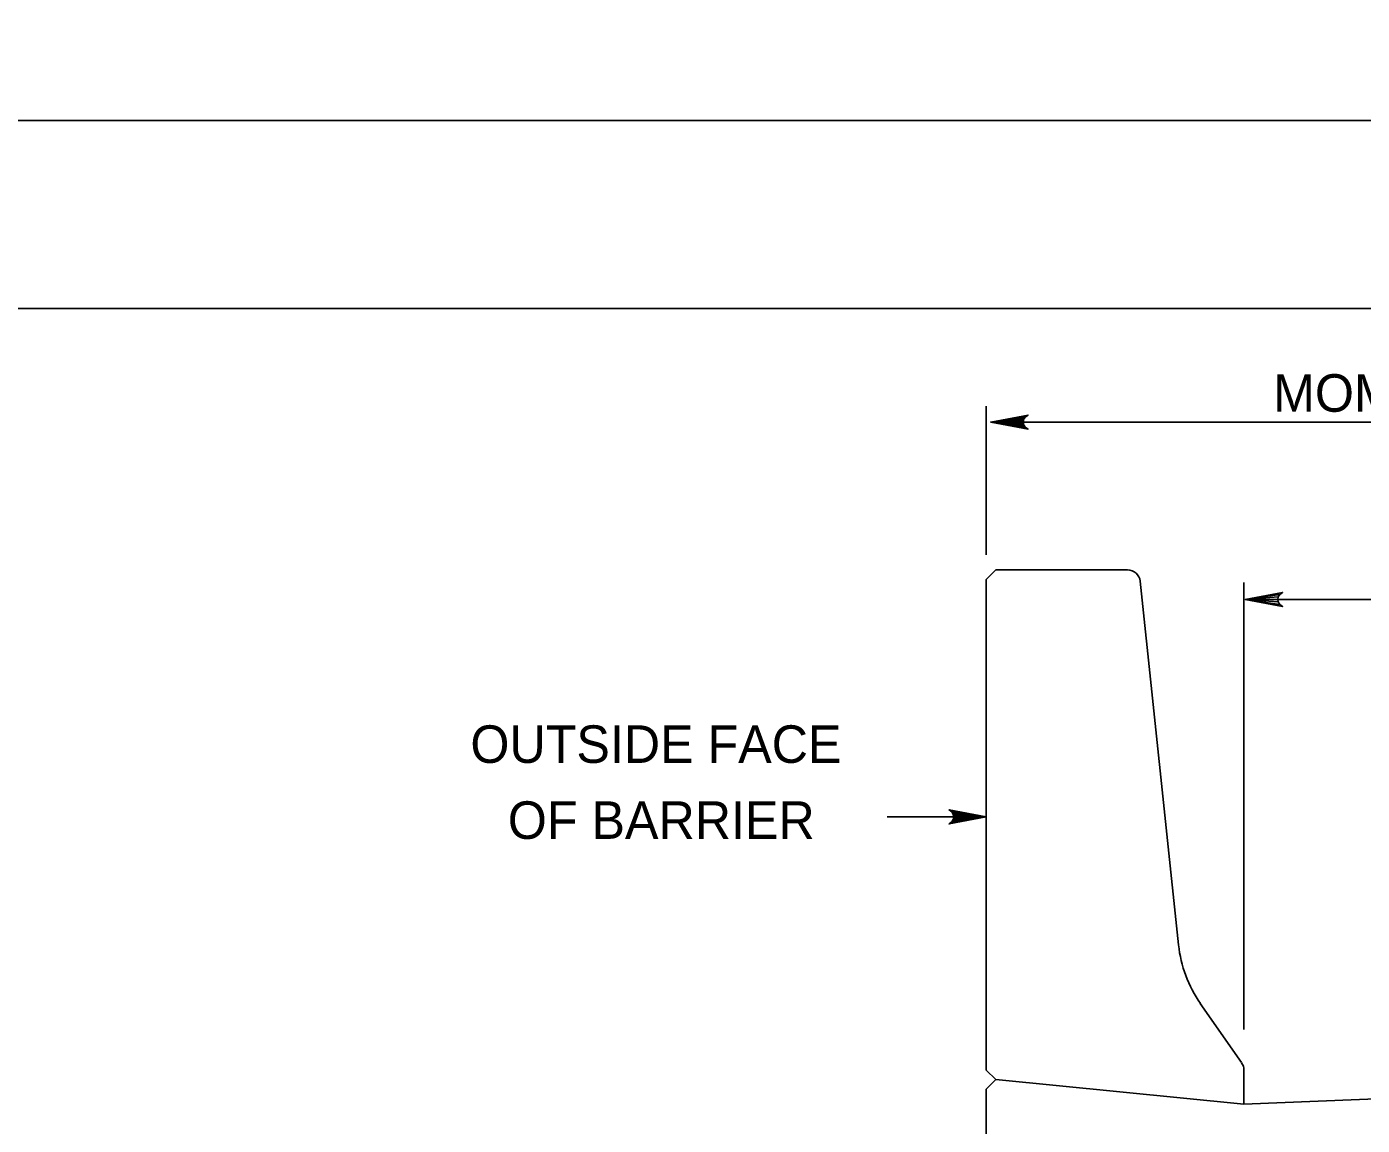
# Model space of a CAD drawing. Extents: x 636530 to 644067, y 294168 to 299122.
# Drawn here: x 639549.2 to 639655.9, y 298246.2 to 298334 of the extents above; entities that cross this region are included whole.
import ezdxf

# ---------------------------------------------------------------- set-up
doc = ezdxf.new("R2010")
doc.units = 0
doc.layers.add('1', color=7, linetype='Continuous')
doc.layers.add('PLT-BNDY', color=7, linetype='Continuous')

msp = doc.modelspace()

# ---------------------------------------------------------------- linework, layer by layer
at = {"layer": '1'}
for p, q in [((639832.78, 298311.48), (639046.78, 298311.48)), ((639625.85, 298291.79), (639625.85, 298303.67)), ((639626.2, 298302.4), (639811.94, 298302.4)), ((639625.85, 298289.83), (639626.61, 298290.59)), ((639625.85, 298289.83), (639625.85, 298250.63)), ((639626.61, 298290.59), (639637.13, 298290.59)), ((639638.14, 298289.68), (639641.2, 298260.64)), ((639646.42, 298253.87), (639646.42, 298289.59)), ((639646.54, 298288.23), (639743.96, 298288.23)), ((639617.93, 298270.86), (639625.85, 298270.86)), ((639646.24, 298251.23), (639642.94, 298255.96)), ((639646.42, 298247.92), (639743.96, 298251.82)), ((639625.85, 298250.63), (639626.61, 298249.87)), ((639646.42, 298250.64), (639646.42, 298247.92)), ((639625.85, 298249.11), (639626.61, 298249.87)), ((639626.61, 298249.87), (639646.42, 298247.92)), ((639625.85, 298249.11), (639625.85, 298228.79))]:
    msp.add_line(p, q, dxfattribs=at)
for points in [[(639626.2, 298302.4), (639629.18, 298302.95), (639629.06, 298302.88), (639628.95, 298302.8), (639628.89, 298302.7), (639628.83, 298302.6), (639628.81, 298302.5), (639628.8, 298302.4), (639628.81, 298302.3), (639628.83, 298302.2), (639628.89, 298302.1), (639628.95, 298302), (639629.06, 298301.92), (639629.18, 298301.84), (639626.2, 298302.4), (639629.06, 298301.92), (639628.95, 298302), (639626.2, 298302.4), (639628.89, 298302.1), (639628.83, 298302.2), (639626.2, 298302.4), (639628.81, 298302.3), (639628.8, 298302.4), (639626.2, 298302.4), (639628.81, 298302.5), (639628.83, 298302.6), (639626.2, 298302.4), (639628.89, 298302.7), (639628.95, 298302.8), (639626.2, 298302.4), (639629.06, 298302.88)], [(639646.54, 298288.23), (639649.52, 298288.79), (639649.29, 298288.63), (639649.17, 298288.43), (639649.14, 298288.23), (639649.17, 298288.03), (639649.29, 298287.83), (639649.52, 298287.67), (639646.54, 298288.23), (639649.29, 298287.83), (639649.17, 298288.03), (639646.54, 298288.23), (639649.14, 298288.23), (639649.17, 298288.43), (639646.54, 298288.23), (639649.29, 298288.63)], [(639625.85, 298270.86), (639622.87, 298270.3), (639622.98, 298270.38), (639623.1, 298270.46), (639623.15, 298270.56), (639623.21, 298270.66), (639623.23, 298270.76), (639623.25, 298270.86), (639623.23, 298270.96), (639623.21, 298271.06), (639623.15, 298271.16), (639623.1, 298271.26), (639622.98, 298271.34), (639622.87, 298271.42), (639625.85, 298270.86), (639622.98, 298271.34), (639623.1, 298271.26), (639625.85, 298270.86), (639623.15, 298271.16), (639623.21, 298271.06), (639625.85, 298270.86), (639623.23, 298270.96), (639623.25, 298270.86), (639625.85, 298270.86), (639623.23, 298270.76), (639623.21, 298270.66), (639625.85, 298270.86), (639623.15, 298270.56), (639623.1, 298270.46), (639625.85, 298270.86), (639622.98, 298270.38)]]:
    msp.add_lwpolyline(points, dxfattribs=at)
for centre, radius, start, end in [((639637.13, 298289.57), 1.02, 6.0195, 90), ((639651.18, 298261.69), 10.03, 186.0195, 214.8593), ((639645.41, 298250.64), 1.02, 0, 34.8593), ((639645.41, 298250.64), 1.02, 0, 34.8593)]:
    msp.add_arc(centre, radius, start, end, dxfattribs=at)
at = {"layer": 'PLT-BNDY'}
for points in [[(639006.78, 298920.48), (639847.78, 298920.48), (639847.78, 298326.48), (639006.78, 298326.48)], [(639006.78, 298326.48), (639847.78, 298326.48), (639847.78, 297732.48), (639006.78, 297732.48)]]:
    msp.add_lwpolyline(points, close=True, dxfattribs=at)

# ---------------------------------------------------------------- texts
at = {"layer": '1'}
for s, p in [('MOMENT SLAB WITH BARRIER', (639648.76, 298303.22)), ('OUTSIDE FACE', (639584.63, 298275.17)), ('OF BARRIER', (639587.62, 298269.1))]:
    msp.add_text(s, height=3, dxfattribs=at).set_placement(p)

doc.saveas('drawing.dxf')
